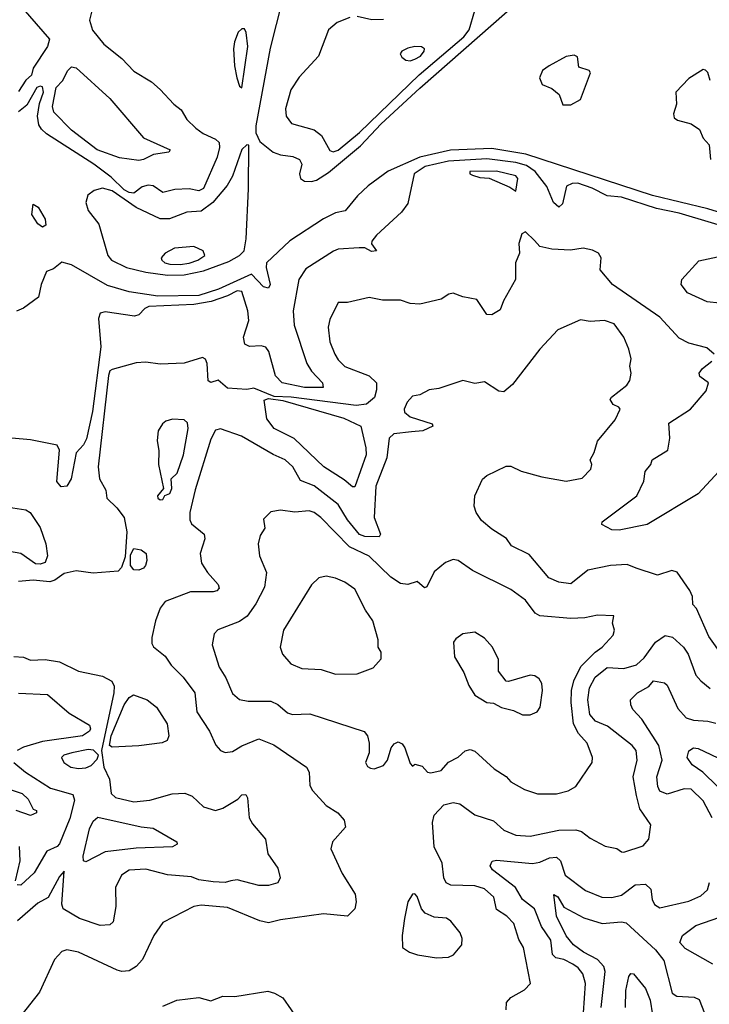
# Model space of a CAD drawing. Extents: x 1954683 to 2060285, y 904798 to 1016299.
# Tile 436 of 472: x 2026690 to 2029561, y 1006218 to 1010317. Entities that reach past the tile are written whole.
import ezdxf

# ---------------------------------------------------------------- set-up
doc = ezdxf.new("R2010")
doc.units = 0

msp = doc.modelspace()

# ---------------------------------------------------------------- linework, layer by layer
at = {"layer": '0CON10XD'}
for points in [[(2027782.1, 1010395), (2027732.1, 1010197.9), (2027672.7, 1009875), (2027673.3, 1009845), (2027690, 1009810), (2027745, 1009764.6), (2027775, 1009753.4), (2027827, 1009747), (2027854.1, 1009734.1), (2027864.6, 1009715), (2027854.7, 1009675), (2027858.9, 1009655), (2027875, 1009644.2), (2027905, 1009643.4)], [(2026703, 1010363), (2026814.2, 1010235), (2026805.1, 1010205), (2026745.7, 1010115), (2026739.1, 1010085), (2026715.8, 1010064.2), (2026685, 1010017.6)], [(2026991.7, 1010358.3), (2026980.8, 1010315), (2026992.3, 1010272.3), (2027040, 1010215), (2027115.3, 1010155.3), (2027165, 1010102.5), (2027238.2, 1010058.2), (2027275, 1010025.8), (2027331.9, 1009965), (2027361.7, 1009941.7), (2027385, 1009900.8), (2027422.5, 1009865), (2027453.2, 1009843.2), (2027505, 1009819.2), (2027520.4, 1009805), (2027522, 1009785), (2027512.4, 1009745), (2027455, 1009613.7), (2027435, 1009604.4), (2027395, 1009612.5), (2027335, 1009609.8), (2027285, 1009596.6), (2027245.2, 1009625.2), (2027225, 1009628.1), (2027199.1, 1009620.9), (2027165, 1009594.8), (2027145, 1009596.8), (2027125, 1009608.3), (2027070.6, 1009660.6), (2026997.6, 1009715), (2026801, 1009841), (2026780.3, 1009860.3), (2026769.1, 1009879.1), (2026763.5, 1009915), (2026771.9, 1009968.1), (2026789.2, 1010015), (2026785, 1010036.6), (2026775, 1010039.7), (2026760.5, 1010035), (2026718.7, 1009961.3), (2026685, 1009932.7)], [(2027905, 1009643.4), (2027925, 1009648.8), (2027975, 1009680.8), (2028108.3, 1009791.7), (2028195, 1009882.6), (2028355, 1010031), (2028719.1, 1010350.9)], [(2027995, 1009766.6), (2028015, 1009773.1), (2028105, 1009846.9), (2028352.4, 1010087.6), (2028539.4, 1010245), (2028560.8, 1010275), (2028584.4, 1010355)], [(2028064.7, 1010325.3), (2028012, 1010305), (2027975, 1010274.2), (2027934.4, 1010165), (2027853, 1010077), (2027818.1, 1010025), (2027796.2, 1009945), (2027798.9, 1009915), (2027820.8, 1009885), (2027915, 1009858.2), (2027945.9, 1009835), (2027981.4, 1009771.4), (2027995, 1009766.6)], [(2028205, 1010317.6), (2028155.7, 1010315.7), (2028095, 1010329.2)], [(2027615, 1010032.5), (2027639.5, 1010205), (2027633.2, 1010263.2), (2027625, 1010278), (2027615, 1010278.8), (2027598.8, 1010265), (2027583.8, 1010225), (2027580, 1010195), (2027584.2, 1010125), (2027594.3, 1010075), (2027605, 1010040), (2027615, 1010032.5)], [(2028315, 1010145.7), (2028335, 1010152.7), (2028358.2, 1010165), (2028374.3, 1010185), (2028375.7, 1010195.7), (2028362.9, 1010202.9), (2028335, 1010205.6), (2028305, 1010198.6), (2028280, 1010185), (2028273.3, 1010175), (2028280.5, 1010160.5), (2028297.7, 1010147.7), (2028315, 1010145.7)], [(2028951.7, 1009961.7), (2028985, 1009962.1), (2029024.2, 1009985), (2029066.7, 1010095), (2029060, 1010105), (2029018.3, 1010118.3), (2029012.2, 1010162.2), (2028998.8, 1010168.8), (2028965, 1010162.7), (2028894.8, 1010125), (2028866.5, 1010105), (2028853.3, 1010075), (2028865, 1010046.5), (2028905, 1010030.4), (2028935.5, 1010005), (2028951.7, 1009961.7)], [(2027185, 1009730.5), (2027105, 1009741.1), (2027012.1, 1009775), (2026905, 1009857), (2026831.4, 1009931.4), (2026825.8, 1009955), (2026841.5, 1010035), (2026867.8, 1010062.2), (2026890.5, 1010105), (2026905, 1010119.7), (2026925, 1010116.2), (2027065, 1009988.2), (2027204.6, 1009824.6), (2027316.7, 1009775), (2027310, 1009765), (2027246.7, 1009755), (2027205, 1009734), (2027185, 1009730.5)], [(2029565, 1010063.3), (2029555, 1010096.7), (2029545, 1010106.7), (2029535, 1010108.8), (2029475, 1010072), (2029421.4, 1010015), (2029423.8, 1009965), (2029412.5, 1009925), (2029415, 1009907.5), (2029428.6, 1009898.6), (2029485, 1009883.5), (2029519.5, 1009859.5), (2029535, 1009823.3), (2029560, 1009795), (2029565.8, 1009735)], [(2029697.5, 1009485), (2029555, 1009528.6), (2029324.5, 1009585), (2028797, 1009757), (2028655, 1009780.1), (2028483, 1009773), (2028355, 1009744.9), (2028224.1, 1009685.9), (2028140.9, 1009625), (2028096.4, 1009583.6), (2028045, 1009520.6), (2028005, 1009512.1), (2027955, 1009488), (2027815, 1009395.5), (2027716.7, 1009305), (2027715.2, 1009285), (2027732.1, 1009215), (2027725, 1009199.4), (2027704.8, 1009204.8), (2027655, 1009258), (2027517.9, 1009195), (2027435, 1009169), (2027265, 1009165.8), (2027145, 1009183.7), (2027055, 1009209.9), (2026905, 1009296.5), (2026865, 1009306.8), (2026830.7, 1009279.3), (2026801.7, 1009268.3), (2026779.6, 1009215), (2026768.5, 1009161.5), (2026705, 1009115.2), (2026676.9, 1009103.1)], [(2027305, 1009253.5), (2027375, 1009254.5), (2027455, 1009271.1), (2027560.4, 1009309.6), (2027605.4, 1009334.6), (2027624.3, 1009355), (2027632.2, 1009405), (2027642.3, 1009612.3), (2027643.6, 1009793.6), (2027635, 1009796.2), (2027615, 1009776.2), (2027576.2, 1009665), (2027553.8, 1009626.2), (2027494, 1009556), (2027445, 1009519.5), (2027385, 1009514.7), (2027312.9, 1009487.1), (2027275, 1009487), (2027175, 1009535.1), (2027075, 1009603.8), (2027035, 1009614.8), (2026999.4, 1009605), (2026973.3, 1009586.7), (2026964.7, 1009555), (2026975, 1009522.2), (2027019.3, 1009465), (2027056.6, 1009335), (2027072.2, 1009315), (2027134.5, 1009285.5), (2027215.4, 1009265.5), (2027305, 1009253.5)], [(2029691.2, 1009435), (2029435, 1009510.9), (2029341.2, 1009531.2), (2029195, 1009577.9), (2029135, 1009583.1), (2029073.5, 1009615), (2029013.4, 1009636.6), (2028990, 1009635), (2028966.4, 1009623.6), (2028949.4, 1009550.6), (2028935, 1009535.7), (2028912.5, 1009555), (2028885, 1009621.9), (2028836.2, 1009685), (2028799.8, 1009709.8), (2028755, 1009722.2), (2028635, 1009737.9), (2028475, 1009727.5), (2028377.9, 1009705), (2028332.5, 1009675), (2028305, 1009552), (2028278.8, 1009515), (2028175, 1009419.2), (2028156.2, 1009395), (2028153.9, 1009383.9), (2028175.8, 1009354.2), (2028155, 1009351.4), (2028127.3, 1009367.3), (2028103, 1009367), (2028015, 1009360.8), (2027996.4, 1009353.6), (2027880.4, 1009279.6), (2027851.5, 1009235), (2027827.8, 1009105), (2027832.8, 1009045), (2027884.8, 1008884.8), (2027903.9, 1008853.9), (2027950.6, 1008805), (2027953.3, 1008785), (2027875.1, 1008784.9), (2027782.9, 1008805), (2027754.8, 1008834.8), (2027726.5, 1008935), (2027715, 1008953.3), (2027695, 1008958.7), (2027645.9, 1008955.9), (2027626.5, 1008966.5), (2027621.9, 1008995), (2027644.2, 1009065), (2027639.7, 1009105), (2027615, 1009185.3), (2027595, 1009188.1), (2027555, 1009167.4), (2027486.4, 1009143.6), (2027415, 1009130.4), (2027227.8, 1009122.2), (2027210, 1009115), (2027185, 1009087.5), (2027167.9, 1009082.1), (2027045, 1009100), (2027024.5, 1009095.5), (2027017.9, 1009072.1), (2027027.9, 1008955), (2026992.2, 1008685), (2026968.1, 1008571.9), (2026955, 1008547), (2026925, 1008513.6), (2026903.5, 1008405), (2026885.6, 1008374.4), (2026862.4, 1008372.4), (2026844.9, 1008394.9), (2026855.1, 1008525), (2026846, 1008546), (2026735, 1008568.3), (2026657.5, 1008575)], [(2028755, 1009602.5), (2028764.3, 1009655), (2028755, 1009666.7), (2028675, 1009686.6), (2028564.4, 1009685), (2028564.4, 1009675), (2028575, 1009670), (2028605, 1009660.3), (2028645, 1009657.1), (2028730, 1009620), (2028755, 1009602.5)], [(2026785, 1009452.5), (2026765, 1009466.5), (2026740, 1009505), (2026745, 1009549.2), (2026766.8, 1009536.8), (2026795.6, 1009485.6), (2026798.1, 1009461.9), (2026785, 1009452.5)], [(2029580.8, 1008925), (2029550.6, 1008950.6), (2029475, 1008970.3), (2029435, 1008991.1), (2029355, 1009078.8), (2029158.5, 1009215), (2029107.1, 1009275), (2029110, 1009325), (2029100, 1009345), (2029075, 1009357.5), (2029035.6, 1009365.6), (2028983.4, 1009356.6), (2028905, 1009361.1), (2028855, 1009372.9), (2028832.5, 1009397.5), (2028795, 1009434.2), (2028780.6, 1009425), (2028767.8, 1009385), (2028770, 1009345), (2028753.9, 1009305), (2028754.5, 1009235), (2028704, 1009146), (2028690.6, 1009109.4), (2028655, 1009088), (2028635, 1009090), (2028592.4, 1009152.4), (2028535, 1009162.9), (2028495, 1009177.8), (2028476.6, 1009173.4), (2028445, 1009152.9), (2028355, 1009132.9), (2028315, 1009135.7), (2028275, 1009148.5), (2028199.5, 1009149.5), (2028145, 1009160.8), (2028055, 1009140), (2028015, 1009140), (2027980.9, 1009069.1), (2027973.8, 1009036.2), (2027981.5, 1008975), (2028002.2, 1008925), (2028015, 1008900.9), (2028042.9, 1008872.9), (2028145, 1008833.6), (2028175.6, 1008805), (2028175.5, 1008775.5), (2028166.5, 1008743.5), (2028133.6, 1008716.4), (2028090.1, 1008710.1), (2027820, 1008745), (2027748.7, 1008748.7), (2027665, 1008783.3), (2027635, 1008777.5), (2027555, 1008782.5), (2027515.9, 1008815.9), (2027485, 1008806.2), (2027475, 1008814), (2027470.5, 1008885), (2027462.9, 1008902.9), (2027450.7, 1008910.7), (2027375, 1008887.1), (2027275, 1008882.7), (2027215, 1008891.4), (2027175, 1008888.1), (2027075, 1008860), (2027065, 1008854.5), (2027059.6, 1008835), (2027016.1, 1008455), (2027022.5, 1008405), (2027047.6, 1008357.6), (2027052.5, 1008325), (2027093.6, 1008285), (2027124, 1008245), (2027135.4, 1008184.6), (2027128.8, 1008081.2), (2027113.8, 1008036.2), (2027099.6, 1008020.4), (2026995, 1008012.7), (2026925, 1008022.5), (2026875, 1008011.9), (2026836.5, 1007983.5), (2026815, 1007976.1), (2026745, 1007984.2), (2026685, 1007978.5)], [(2027357.3, 1009297.3), (2027395, 1009303.2), (2027431.5, 1009315), (2027461.1, 1009335), (2027452.9, 1009355), (2027415, 1009372.3), (2027334, 1009366), (2027294.6, 1009345.4), (2027279.2, 1009325), (2027281.4, 1009315), (2027294.4, 1009305), (2027315, 1009299.3), (2027357.3, 1009297.3)], [(2029655, 1009131.6), (2029552.4, 1009142.4), (2029470.3, 1009180.3), (2029443.8, 1009215), (2029446.2, 1009235), (2029517.5, 1009312.5), (2029595, 1009329.2)], [(2029617.9, 1007667.9), (2029559.5, 1007749.5), (2029508.1, 1007865), (2029492.7, 1007882.7), (2029490.4, 1007915), (2029480.2, 1007940.2), (2029427, 1008017), (2029405, 1008024), (2029345, 1008004), (2029256.4, 1008033.6), (2029219.2, 1008049.2), (2029150, 1008045), (2029055, 1008025.5), (2028985, 1007968.6), (2028933.8, 1007975), (2028893, 1007993), (2028811, 1008091), (2028736.7, 1008126.7), (2028716.4, 1008156.4), (2028655, 1008195.6), (2028612.6, 1008232.6), (2028590, 1008265), (2028581.9, 1008291.9), (2028584.4, 1008335), (2028616.6, 1008403.4), (2028635, 1008419.2), (2028715, 1008457.5), (2028735, 1008457.5), (2028777.8, 1008437.8), (2028863.9, 1008413.9), (2028965, 1008395.6), (2029032.1, 1008407.9), (2029068, 1008445), (2029071.4, 1008465), (2029064.3, 1008485), (2029081.5, 1008515), (2029095, 1008562), (2029168.5, 1008651.5), (2029190, 1008695), (2029184.2, 1008704.2), (2029160, 1008715), (2029148.8, 1008735), (2029154, 1008745), (2029217.3, 1008795), (2029230.5, 1008815), (2029235.5, 1008845), (2029229.4, 1008875), (2029235.6, 1008905), (2029225.6, 1008945), (2029204.4, 1008995), (2029165, 1009050), (2029125, 1009064.2), (2029065, 1009060.6), (2029025, 1009067.5), (2028930.8, 1009025), (2028855.7, 1008945), (2028742, 1008798), (2028705, 1008767.5), (2028685, 1008770), (2028625, 1008809.2), (2028585, 1008802.9), (2028535, 1008814.2), (2028435, 1008781.2), (2028395, 1008776), (2028355, 1008755.6), (2028325, 1008750), (2028302.9, 1008725), (2028290, 1008695), (2028292.3, 1008682.3), (2028315, 1008664.1), (2028407.5, 1008635), (2028410, 1008625), (2028367.5, 1008605), (2028320.7, 1008600.7), (2028246.9, 1008593.1), (2028227.5, 1008575), (2028217.6, 1008492.4), (2028172.7, 1008375), (2028164.8, 1008245), (2028192.1, 1008175), (2028186.4, 1008163.6), (2028126.7, 1008165), (2028105, 1008173), (2028054, 1008235), (2028015, 1008299), (2027915, 1008375.7), (2027858.6, 1008398.6), (2027827.3, 1008455), (2027795, 1008483.8), (2027745, 1008506.4), (2027613, 1008583), (2027525, 1008613.6), (2027505, 1008608.5), (2027485, 1008570), (2027420.4, 1008359.6), (2027397.7, 1008265), (2027398.2, 1008235), (2027405, 1008218), (2027458.1, 1008175), (2027460, 1008155), (2027440.6, 1008095), (2027446.9, 1008055), (2027471.8, 1008015), (2027515.8, 1007965), (2027519.7, 1007950.3), (2027510.5, 1007939.5), (2027495.3, 1007934.7), (2027401.2, 1007935), (2027295, 1007894.5), (2027275, 1007867.5), (2027254.6, 1007815), (2027239.2, 1007745), (2027239.7, 1007719.7), (2027246.2, 1007706.2), (2027295, 1007667.1), (2027319.6, 1007629.6), (2027370.2, 1007580.2), (2027419.4, 1007515), (2027427.8, 1007435), (2027479.2, 1007355), (2027506.1, 1007296.1), (2027525, 1007274), (2027545, 1007266.9), (2027575, 1007270), (2027615, 1007293.8), (2027685, 1007323.1), (2027748.4, 1007298.4)], [(2029618.9, 1008455), (2029515, 1008342.3), (2029302, 1008215), (2029185, 1008191.9), (2029155, 1008193.1), (2029113.3, 1008215), (2029115, 1008226.2), (2029259.5, 1008335), (2029288.1, 1008395), (2029293.6, 1008436.4), (2029318, 1008465), (2029323.1, 1008485), (2029387.9, 1008525), (2029396.2, 1008575), (2029392.3, 1008637.7), (2029482.1, 1008695), (2029548.3, 1008771.7), (2029557.1, 1008805), (2029521.1, 1008831.1), (2029519.2, 1008845), (2029531.9, 1008865), (2029571.5, 1008895)], [(2028075, 1008371.9), (2028040.7, 1008400.7), (2027955.5, 1008455), (2027832.6, 1008572.6), (2027748.8, 1008615), (2027718.5, 1008655), (2027707.1, 1008732.9), (2027725, 1008739.2), (2027785, 1008731.5), (2028038.6, 1008658.6), (2028109.7, 1008625), (2028130.9, 1008535), (2028132.4, 1008505), (2028085, 1008372.5), (2028075, 1008371.9)], [(2027275, 1008317.5), (2027285, 1008320), (2027293.9, 1008336.1), (2027315.4, 1008345), (2027323.3, 1008365), (2027320.5, 1008405), (2027345, 1008428.7), (2027371, 1008505), (2027390.5, 1008615), (2027388.7, 1008638.7), (2027375, 1008651.4), (2027326.1, 1008653.9), (2027297.5, 1008645), (2027283.8, 1008635), (2027266.2, 1008605), (2027262, 1008565), (2027268.3, 1008521.7), (2027266.9, 1008465), (2027288, 1008365), (2027263.5, 1008335), (2027265, 1008324.3), (2027275, 1008317.5)], [(2026625, 1008289.7), (2026715, 1008275.8), (2026733.6, 1008265), (2026775, 1008203.5), (2026797.8, 1008135), (2026804.8, 1008085.2), (2026795, 1008057.1), (2026775, 1008049.7), (2026755, 1008051.6), (2026695, 1008094.2), (2026646.8, 1008103.2)], [(2028925, 1007094.4), (2028973, 1007107), (2029005, 1007124.3), (2029073.8, 1007225), (2029074.3, 1007245), (2029052.5, 1007305), (2029015.6, 1007345.6), (2028995.9, 1007385.9), (2028985.2, 1007474.8), (2028986.8, 1007525), (2028997.5, 1007565), (2029026.3, 1007623.7), (2029085, 1007683.9), (2029115, 1007704.5), (2029160, 1007755), (2029165.6, 1007775), (2029158, 1007805), (2029163.3, 1007835), (2029095, 1007838.5), (2029043, 1007827), (2028985, 1007824.6), (2028855, 1007835.5), (2028836.4, 1007846.4), (2028795, 1007900), (2028735, 1007944.3), (2028575, 1008023.5), (2028515, 1008065.7), (2028495, 1008069.4), (2028462.3, 1008057.7), (2028415, 1008018.1), (2028385, 1007956.2), (2028375, 1007951.2), (2028345, 1007977.5), (2028305, 1007965.6), (2028275, 1007970), (2028235, 1007995.4), (2028145, 1008083.4), (2028062.3, 1008122.3), (2027943.1, 1008245), (2027915, 1008265.6), (2027895, 1008272.2), (2027835, 1008266.5), (2027775, 1008275.6), (2027735, 1008268), (2027705, 1008237.5), (2027710, 1008200), (2027690.3, 1008169.7), (2027682.9, 1008135), (2027688.5, 1008085), (2027717.3, 1008015), (2027708.9, 1007955), (2027672.3, 1007885), (2027636.6, 1007833.4), (2027605, 1007811.2), (2027515, 1007777.1), (2027499.4, 1007760.6), (2027490.6, 1007715), (2027520.8, 1007620.8), (2027547.2, 1007577.2), (2027575, 1007512.5), (2027605, 1007486.7), (2027640.6, 1007480.6), (2027735, 1007480.3), (2027765, 1007466.4), (2027805, 1007431.9), (2027825, 1007424.4), (2027897.6, 1007427.6), (2028123.6, 1007353.6), (2028137.1, 1007335), (2028144.4, 1007305), (2028144, 1007265), (2028130, 1007225), (2028138.3, 1007208.3), (2028150.5, 1007200.5), (2028165, 1007198.8), (2028205, 1007212.5), (2028220.6, 1007235), (2028236.7, 1007285), (2028248.3, 1007301.7), (2028265, 1007310), (2028281.7, 1007301.7), (2028293.8, 1007285), (2028315, 1007220), (2028325, 1007210), (2028335, 1007217.5), (2028365, 1007210), (2028387.5, 1007185), (2028401.2, 1007181.2), (2028445, 1007191.9), (2028474.6, 1007225.4), (2028515, 1007246.9), (2028545, 1007273.1), (2028565, 1007278.5), (2028585, 1007271.9), (2028665, 1007198.9), (2028715, 1007166.9), (2028735, 1007144.4), (2028791.8, 1007111.8), (2028845, 1007094.4), (2028925, 1007094.4)], [(2027185, 1008024.6), (2027165, 1008026.9), (2027151.5, 1008045), (2027150.7, 1008089.3), (2027165, 1008116), (2027195, 1008110.5), (2027215.5, 1008095), (2027218.5, 1008065), (2027213.5, 1008045), (2027205, 1008033.5), (2027185, 1008024.6)], [(2028005, 1007591.9), (2028095, 1007594.2), (2028161.2, 1007618.8), (2028194.1, 1007655.9), (2028194.2, 1007684.2), (2028182, 1007705), (2028181.9, 1007735), (2028159.4, 1007815), (2028129.2, 1007859.2), (2028085, 1007945.8), (2028043.8, 1007975), (2028005, 1007991.4), (2027965, 1008000), (2027935, 1007993.8), (2027905, 1007963.8), (2027788.1, 1007775), (2027774, 1007705), (2027784, 1007675), (2027818.8, 1007635), (2027865, 1007615.6), (2027945, 1007611.9), (2028005, 1007591.9)], [(2028815, 1007422.9), (2028843.8, 1007435), (2028856, 1007455), (2028866.9, 1007525), (2028863.1, 1007553.1), (2028853.1, 1007573.1), (2028835, 1007586), (2028815, 1007587.5), (2028725, 1007561.2), (2028715, 1007563.3), (2028683.3, 1007605), (2028683, 1007653), (2028658.8, 1007705), (2028625, 1007742), (2028585, 1007767.5), (2028535, 1007760.8), (2028505, 1007740), (2028496, 1007725), (2028500, 1007665), (2028539.3, 1007599.3), (2028560, 1007545), (2028584.3, 1007504.3), (2028634.3, 1007474.3), (2028662.3, 1007472.3), (2028695, 1007453.8), (2028745, 1007441.2), (2028782.9, 1007422.9), (2028815, 1007422.9)], [(2028715.5, 1006195), (2028716.7, 1006225), (2028733.9, 1006246.1), (2028792, 1006278), (2028815.8, 1006305), (2028786.9, 1006455), (2028768.5, 1006488.5), (2028746.4, 1006555), (2028718.5, 1006585), (2028675, 1006612.5), (2028663.7, 1006663.7), (2028625, 1006698.1), (2028585, 1006711.4), (2028485, 1006714.3), (2028465, 1006723.2), (2028455.3, 1006745), (2028448.2, 1006805), (2028415, 1006874), (2028408.1, 1006975), (2028414.7, 1007005.3), (2028455, 1007048.1), (2028495, 1007058.6), (2028522.7, 1007052.7), (2028585, 1007007.1), (2028662.2, 1006982.2), (2028705, 1006943.6), (2028755, 1006922.5), (2028815, 1006918.4), (2028935, 1006942.9), (2029005, 1006944.3), (2029028.1, 1006938.1), (2029065, 1006909.5), (2029127, 1006877), (2029176.5, 1006866.5), (2029195, 1006853.1), (2029205, 1006851.4), (2029285, 1006878), (2029308.8, 1006905), (2029317.5, 1006965), (2029271.5, 1007031.5), (2029257.5, 1007087.5), (2029243.3, 1007165), (2029261.1, 1007235), (2029256.9, 1007275), (2029240.4, 1007295), (2029136.4, 1007376.4), (2029087.3, 1007397.3), (2029063.7, 1007425), (2029054.8, 1007485), (2029062.4, 1007535), (2029085, 1007579.4), (2029135, 1007619.6), (2029205, 1007615.8), (2029258.2, 1007631.8), (2029289.9, 1007660.1), (2029336.2, 1007725), (2029377.3, 1007752.7), (2029407, 1007747), (2029453.1, 1007705), (2029473.1, 1007675), (2029505, 1007588.8), (2029525, 1007564.2), (2029565, 1007532.5)], [(2026665, 1007666.5), (2026705, 1007663.5), (2026735, 1007650), (2026795, 1007653.1), (2026855, 1007643.2), (2026935, 1007605.4), (2027033.9, 1007583.9), (2027073.3, 1007563.3), (2027082.6, 1007542.6), (2027081.9, 1007515), (2027030, 1007275), (2027039.4, 1007205), (2027062.9, 1007155), (2027070, 1007095), (2027088.8, 1007078.8), (2027165, 1007061.6), (2027231.7, 1007068.3), (2027325, 1007094.7), (2027377.3, 1007097.3), (2027407.5, 1007085), (2027455, 1007040.6), (2027505, 1007025.5), (2027535, 1007034.5), (2027597.6, 1007072.4), (2027615, 1007090), (2027631.1, 1007091.1), (2027637.8, 1007077.8), (2027645.4, 1006995), (2027658.9, 1006968.9), (2027712.9, 1006905), (2027723.1, 1006845), (2027764.4, 1006785), (2027773.8, 1006745), (2027765, 1006724), (2027725, 1006712.1), (2027685, 1006712.7), (2027595, 1006735.8), (2027568.3, 1006731.7), (2027545, 1006724.6), (2027495, 1006727.5), (2027435, 1006736.9), (2027405, 1006748.9), (2027305, 1006756.8), (2027215, 1006780.3), (2027145, 1006776), (2027113.3, 1006755), (2027088.2, 1006705), (2027090.5, 1006625), (2027079.1, 1006560.9), (2027065, 1006549.1), (2027025, 1006546.2), (2026939.2, 1006575), (2026870.7, 1006615), (2026864.8, 1006635.2), (2026875, 1006772.5), (2026855, 1006750.8), (2026807.6, 1006662.4), (2026765, 1006638.7), (2026680.8, 1006565)], [(2029572.6, 1006995), (2029535.2, 1007065.2), (2029485, 1007113.2), (2029456.7, 1007115), (2029385, 1007093.3), (2029354.7, 1007105), (2029346.2, 1007125), (2029342.7, 1007165), (2029364.3, 1007235), (2029350.9, 1007295), (2029280, 1007405), (2029242.7, 1007445), (2029233.8, 1007465), (2029233.3, 1007485), (2029262.5, 1007515), (2029308.6, 1007541.4), (2029328.6, 1007565), (2029375, 1007555.6), (2029385, 1007546.2), (2029429.7, 1007449.7), (2029465, 1007411.1), (2029495, 1007400.3), (2029555, 1007396.2), (2029587.8, 1007387.8)], [(2026685, 1007512.9), (2026805, 1007507.5), (2026895, 1007430.5), (2026980.1, 1007380.1), (2026984.1, 1007365), (2026979.6, 1007355), (2026951.1, 1007335), (2026785, 1007312.5), (2026705, 1007288.5), (2026679.1, 1007275)], [(2027075, 1007288.9), (2027063.8, 1007295), (2027070.8, 1007335), (2027124.8, 1007465.2), (2027145, 1007495.5), (2027163.6, 1007506.4), (2027220.8, 1007485), (2027258.9, 1007455), (2027304, 1007385), (2027310, 1007335), (2027303.6, 1007316.4), (2027283.3, 1007306.7), (2027185, 1007293.4), (2027075, 1007288.9)], [(2027748.4, 1007298.4), (2027884, 1007205), (2027894.4, 1007184.4), (2027898.3, 1007128.3), (2027908.6, 1007108.6), (2027965.8, 1007045.8), (2028014.2, 1007015), (2028040.8, 1006985), (2028045.8, 1006955), (2027991.4, 1006895), (2027985.6, 1006865), (2028032.9, 1006762.9), (2028086.5, 1006676.5), (2028090.9, 1006645), (2028085, 1006616.2), (2028054.5, 1006585.5), (2027954.1, 1006594.1), (2027775, 1006569.2), (2027725, 1006556.9), (2027688.8, 1006565), (2027555, 1006620.9), (2027445, 1006631.1), (2027414, 1006625), (2027285, 1006558.6), (2027247.8, 1006505), (2027200.5, 1006405), (2027174.1, 1006375.9), (2027145, 1006357.9), (2027115, 1006354.6), (2027095, 1006360.8), (2026935, 1006435.3), (2026885.4, 1006444.6), (2026865, 1006437.9), (2026834.7, 1006405), (2026771.5, 1006268.5), (2026695, 1006170)], [(2026935, 1007199.1), (2026965, 1007202.8), (2026987.7, 1007212.3), (2027011.9, 1007238.1), (2027017.5, 1007255), (2026996.3, 1007276.3), (2026975, 1007278.1), (2026906.2, 1007265), (2026873.8, 1007255), (2026864.2, 1007245), (2026872.9, 1007225), (2026902, 1007205), (2026935, 1007199.1)], [(2029595.4, 1007125.4), (2029534.1, 1007184.1), (2029488.9, 1007215), (2029468.5, 1007245), (2029475, 1007273.8), (2029495, 1007285.6), (2029515, 1007282.5), (2029705, 1007192.5)], [(2026664.5, 1007225), (2026714.4, 1007184.4), (2026817.6, 1007117.6), (2026910.9, 1007090.9), (2026917.6, 1007067.6), (2026898.3, 1006991.7), (2026855, 1006886.3), (2026845, 1006875.3), (2026802.7, 1006855), (2026750.3, 1006765), (2026695, 1006714.4), (2026678.8, 1006715)], [(2026605.6, 1007125.6), (2026699.2, 1007095), (2026725, 1007072.7), (2026745, 1007030), (2026760, 1007025), (2026760, 1007015), (2026735, 1007003.5), (2026675, 1007024.4)], [(2026965, 1006811.8), (2026955.5, 1006815.5), (2026954.2, 1006834.2), (2026980.8, 1006949.2), (2026995, 1006980.4), (2027015, 1006997.6), (2027195, 1006956.8), (2027245, 1006951.5), (2027344.2, 1006895), (2027345.6, 1006884.4), (2027326, 1006874), (2027175, 1006868.3), (2027045, 1006853.4), (2026965, 1006811.8)], [(2026672.2, 1006732.2), (2026691.1, 1006815), (2026688.9, 1006875)], [(2029037.3, 1006182.7), (2029045.2, 1006305), (2029035, 1006344.5), (2029015, 1006369.7), (2028993.1, 1006385), (2028955, 1006404), (2028921.6, 1006411.6), (2028908.3, 1006425), (2028901, 1006485), (2028862.3, 1006542.3), (2028833.7, 1006615), (2028783.4, 1006655), (2028753.7, 1006703.7), (2028658.1, 1006778.1), (2028648.5, 1006795), (2028656.2, 1006813.8), (2028675, 1006818), (2028825, 1006804.7), (2028855, 1006810.3), (2028895, 1006828), (2028925, 1006830), (2028940.9, 1006815), (2028960.9, 1006755), (2029045, 1006692.1), (2029113.5, 1006663.5), (2029155, 1006662.1), (2029195, 1006672.8), (2029252.9, 1006715), (2029295, 1006718.7), (2029318, 1006698), (2029322.9, 1006655), (2029332.9, 1006632.9), (2029355, 1006620), (2029475, 1006647.7), (2029525, 1006670), (2029553.6, 1006695), (2029561.5, 1006725)], [(2028425, 1006411.2), (2028475, 1006414), (2028495.5, 1006424.5), (2028530, 1006465), (2028531.7, 1006491.7), (2028524, 1006515), (2028485, 1006563.8), (2028466.4, 1006576.4), (2028415, 1006581.4), (2028377.6, 1006597.6), (2028362.9, 1006615), (2028345, 1006667.5), (2028335, 1006677.5), (2028325, 1006676.7), (2028306.2, 1006645), (2028291.4, 1006575), (2028281.9, 1006505), (2028283.8, 1006455), (2028312.5, 1006435), (2028346.1, 1006423.9), (2028425, 1006411.2)], [(2029111, 1006205), (2029127.8, 1006355), (2029121.4, 1006375), (2029095, 1006405.2), (2029036.5, 1006435), (2028996.1, 1006465), (2028965, 1006503.8), (2028924.8, 1006585), (2028913.3, 1006675), (2028930.4, 1006665), (2028955, 1006622.2), (2029038, 1006578), (2029115, 1006554.7), (2029195, 1006561.5), (2029215, 1006557.7), (2029336.2, 1006445), (2029371, 1006401), (2029406.7, 1006265), (2029425, 1006252.7), (2029498.5, 1006248.5), (2029518.2, 1006238.2), (2029540.8, 1006180.8)], [(2029575.7, 1006385), (2029460.8, 1006450.8), (2029438.5, 1006475), (2029449.1, 1006505), (2029505, 1006546.8), (2029605, 1006580.6)], [(2029212.5, 1006205), (2029213.6, 1006275), (2029225.5, 1006334.5), (2029234.3, 1006345.7), (2029245, 1006345.5), (2029295, 1006284.2), (2029314.4, 1006235), (2029324.5, 1006174.5)], [(2027285, 1006210.8), (2027344.3, 1006235.7), (2027435, 1006245.8), (2027485, 1006232.5), (2027535, 1006251.5), (2027585, 1006251.1), (2027722.7, 1006272.7), (2027751.2, 1006265), (2027784.6, 1006244.6), (2027854.4, 1006145)]]:
    msp.add_lwpolyline(points, dxfattribs=at)

doc.saveas('drawing.dxf')
